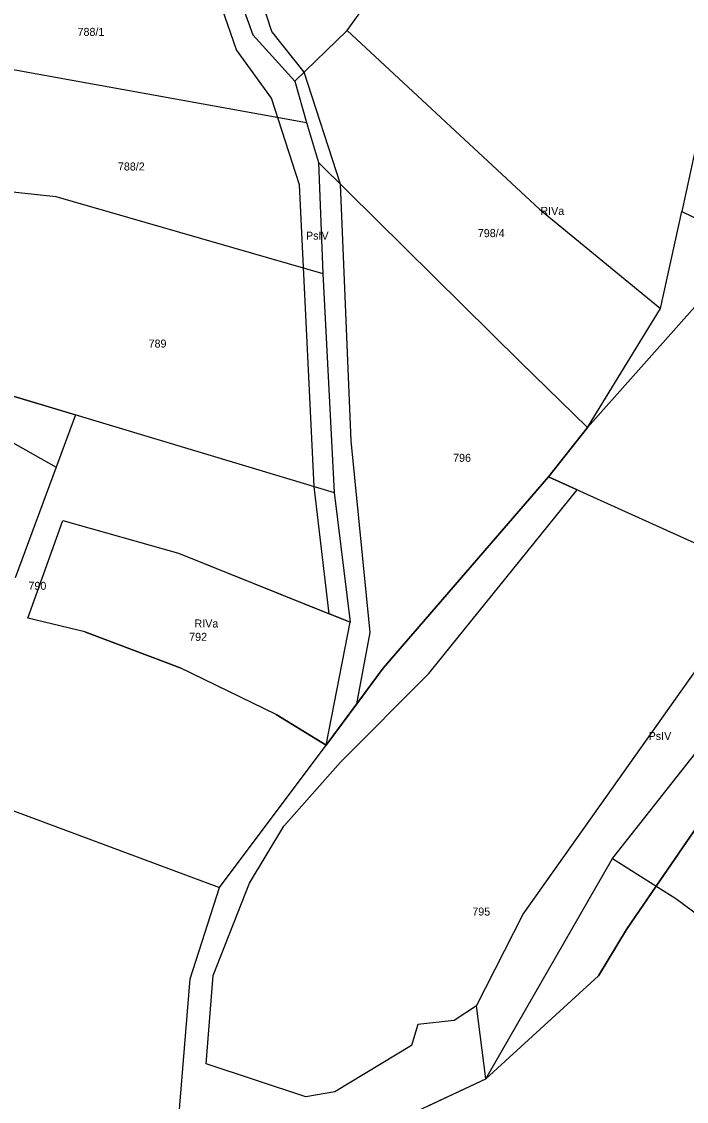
# Model space of a CAD drawing. Extents: x 7498273 to 7499989, y 5499795 to 5500810.
# Drawn here: x 7499416.3 to 7499540.8, y 5500492.7 to 5500695.1 of the extents above; entities that cross this region are included whole.
import ezdxf

# ---------------------------------------------------------------- set-up
doc = ezdxf.new("R2010")
doc.units = 0
for name, color, linetype in [('209-oznaczenie konturu klasyfikacyjnego', 7, 'Continuous'), ('211-numer działki ewidencyjnej', 7, 'Continuous'), ('217-kontur klasyfikacyjny', 7, 'Continuous'), ('218-kontur użytku gruntowego', 7, 'Continuous'), ('219-działka ewidencyjna', 7, 'Continuous')]:
    doc.layers.add(name, color=color, linetype=linetype)

msp = doc.modelspace()

# ---------------------------------------------------------------- linework, layer by layer
at = {"layer": '217-kontur klasyfikacyjny'}
for points in [[(7499456.51, 5500689.82), (7499445.79, 5500720.87)], [(7499463.14, 5500693.24), (7499455.04, 5500718.2)], [(7499469.2, 5500685.61), (7499463.14, 5500693.24)], [(7499463.1, 5500680.77), (7499456.51, 5500689.82)], [(7499476.03, 5500664.62), (7499469.2, 5500685.61)], [(7499468.32, 5500664.55), (7499463.1, 5500680.77)], [(7499569.54, 5500672.18), (7499522.3, 5500619.02)], [(7499471.04, 5500607.99), (7499468.32, 5500664.55)], [(7499478, 5500616.56), (7499476.03, 5500664.62)], [(7499396.35, 5500626.47), (7499422.72, 5500611.61)], [(7499412.78, 5500625.5), (7499426.35, 5500621.42)], [(7499426.35, 5500621.42), (7499422.72, 5500611.61)], [(7499522.3, 5500619.02), (7499514.94, 5500609.79)], [(7499481.58, 5500580.63), (7499478, 5500616.56)], [(7499422.72, 5500611.61), (7499415.06, 5500590.87)], [(7499514.94, 5500609.79), (7499484, 5500573.96)], [(7499520.35, 5500607.35), (7499514.94, 5500609.79)], [(7499473.86, 5500584.13), (7499471.04, 5500607.99)], [(7499492.56, 5500572.96), (7499520.35, 5500607.35)], [(7499417.45, 5500583.32), (7499423.95, 5500601.61)], [(7499423.95, 5500601.61), (7499445.68, 5500595.48)], [(7499510.25, 5500527.83), (7499562.3, 5500601.38)], [(7499445.68, 5500595.48), (7499473.86, 5500584.13)], [(7499428.08, 5500580.75), (7499417.45, 5500583.32)], [(7499477.84, 5500582.53), (7499473.86, 5500584.13)], [(7499445.98, 5500573.98), (7499428.08, 5500580.75)], [(7499473.31, 5500559.5), (7499477.84, 5500582.53)], [(7499479.06, 5500567.28), (7499481.58, 5500580.63)], [(7499463.93, 5500565.26), (7499445.98, 5500573.98)], [(7499475.99, 5500556.31), (7499492.56, 5500572.96)], [(7499484, 5500573.96), (7499479.06, 5500567.28)], [(7499479.06, 5500567.28), (7499473.31, 5500559.5)], [(7499473.31, 5500559.5), (7499463.93, 5500565.26)], [(7499535.15, 5500533.06), (7499557.08, 5500565.02)], [(7499453.32, 5500532.81), (7499473.31, 5500559.5)], [(7499465.41, 5500544.34), (7499475.99, 5500556.31)], [(7499458.93, 5500533.65), (7499465.41, 5500544.34)], [(7499447.85, 5500515.71), (7499453.32, 5500532.81)], [(7499452.16, 5500516.34), (7499458.93, 5500533.65)], [(7499529.61, 5500524.98), (7499535.15, 5500533.06)], [(7499501.49, 5500510.65), (7499510.25, 5500527.83)], [(7499524.31, 5500516.27), (7499529.61, 5500524.98)], [(7499450.81, 5500499.78), (7499452.16, 5500516.34)], [(7499503.25, 5500496.97), (7499524.31, 5500516.27)], [(7499444.86, 5500479.04), (7499447.85, 5500515.71)], [(7499501.49, 5500510.65), (7499497.3, 5500507.89)], [(7499503.25, 5500496.97), (7499501.49, 5500510.65)], [(7499497.3, 5500507.89), (7499490.49, 5500507.17)], [(7499490.49, 5500507.17), (7499489.32, 5500503.24)], [(7499489.32, 5500503.24), (7499474.97, 5500494.55)], [(7499469.52, 5500493.58), (7499450.81, 5500499.78)], [(7499492.07, 5500491.74), (7499503.25, 5500496.97)], [(7499474.97, 5500494.55), (7499469.52, 5500493.58)]]:
    msp.add_lwpolyline(points, dxfattribs=at)
at = {"layer": '218-kontur użytku gruntowego'}
for points in [[(7499456.51, 5500689.82), (7499445.79, 5500720.87)], [(7499463.14, 5500693.24), (7499455.04, 5500718.2)], [(7499469.2, 5500685.61), (7499463.14, 5500693.24)], [(7499463.1, 5500680.77), (7499456.51, 5500689.82)], [(7499476.03, 5500664.62), (7499469.2, 5500685.61)], [(7499468.32, 5500664.55), (7499463.1, 5500680.77)], [(7499569.54, 5500672.18), (7499522.3, 5500619.02)], [(7499471.04, 5500607.99), (7499468.32, 5500664.55)], [(7499478, 5500616.56), (7499476.03, 5500664.62)], [(7499396.35, 5500626.47), (7499422.72, 5500611.61)], [(7499412.78, 5500625.5), (7499426.35, 5500621.42)], [(7499426.35, 5500621.42), (7499422.72, 5500611.61)], [(7499522.3, 5500619.02), (7499514.94, 5500609.79)], [(7499481.58, 5500580.63), (7499478, 5500616.56)], [(7499422.72, 5500611.61), (7499415.06, 5500590.87)], [(7499514.94, 5500609.79), (7499484, 5500573.96)], [(7499520.35, 5500607.35), (7499514.94, 5500609.79)], [(7499473.86, 5500584.13), (7499471.04, 5500607.99)], [(7499492.56, 5500572.96), (7499520.35, 5500607.35)], [(7499417.45, 5500583.32), (7499423.95, 5500601.61)], [(7499423.95, 5500601.61), (7499445.68, 5500595.48)], [(7499510.25, 5500527.83), (7499562.3, 5500601.38)], [(7499445.68, 5500595.48), (7499473.86, 5500584.13)], [(7499428.08, 5500580.75), (7499417.45, 5500583.32)], [(7499477.84, 5500582.53), (7499473.86, 5500584.13)], [(7499445.98, 5500573.98), (7499428.08, 5500580.75)], [(7499473.31, 5500559.5), (7499477.84, 5500582.53)], [(7499479.06, 5500567.28), (7499481.58, 5500580.63)], [(7499463.93, 5500565.26), (7499445.98, 5500573.98)], [(7499475.99, 5500556.31), (7499492.56, 5500572.96)], [(7499484, 5500573.96), (7499479.06, 5500567.28)], [(7499479.06, 5500567.28), (7499473.31, 5500559.5)], [(7499473.31, 5500559.5), (7499463.93, 5500565.26)], [(7499557.08, 5500565.02), (7499535.15, 5500533.06)], [(7499453.32, 5500532.81), (7499473.31, 5500559.5)], [(7499465.41, 5500544.34), (7499475.99, 5500556.31)], [(7499458.93, 5500533.65), (7499465.41, 5500544.34)], [(7499447.85, 5500515.71), (7499453.32, 5500532.81)], [(7499452.16, 5500516.34), (7499458.93, 5500533.65)], [(7499535.15, 5500533.06), (7499529.61, 5500524.98)], [(7499501.49, 5500510.65), (7499510.25, 5500527.83)], [(7499529.61, 5500524.98), (7499524.31, 5500516.27)], [(7499450.81, 5500499.78), (7499452.16, 5500516.34)], [(7499524.31, 5500516.27), (7499503.25, 5500496.97)], [(7499444.86, 5500479.04), (7499447.85, 5500515.71)], [(7499501.49, 5500510.65), (7499497.3, 5500507.89)], [(7499503.25, 5500496.97), (7499501.49, 5500510.65)], [(7499497.3, 5500507.89), (7499490.49, 5500507.17)], [(7499490.49, 5500507.17), (7499489.32, 5500503.24)], [(7499489.32, 5500503.24), (7499474.97, 5500494.55)], [(7499469.52, 5500493.58), (7499450.81, 5500499.78)], [(7499492.07, 5500491.74), (7499503.25, 5500496.97)], [(7499474.97, 5500494.55), (7499469.52, 5500493.58)]]:
    msp.add_lwpolyline(points, dxfattribs=at)
at = {"layer": '219-działka ewidencyjna'}
for points in [[(7499477.25, 5500693.42), (7499493.47, 5500716.14)], [(7499456.89, 5500700.16), (7499459.58, 5500692.65)], [(7499459.58, 5500692.65), (7499467.47, 5500683.93)], [(7499477.25, 5500693.42), (7499467.47, 5500683.93)], [(7499477.25, 5500693.42), (7499513.31, 5500659.98)], [(7499395.93, 5500689.5), (7499469.63, 5500676.18)], [(7499546.47, 5500689.51), (7499539.98, 5500659.52)], [(7499467.47, 5500683.93), (7499469.63, 5500676.18)], [(7499469.63, 5500676.18), (7499471.9, 5500668.71)], [(7499471.9, 5500668.71), (7499472.67, 5500647.91)], [(7499471.9, 5500668.71), (7499509.68, 5500631.36)], [(7499405.3, 5500664.18), (7499422.65, 5500662.34)], [(7499422.65, 5500662.34), (7499472.67, 5500647.91)], [(7499513.31, 5500659.98), (7499535.98, 5500641.34)], [(7499535.98, 5500641.34), (7499539.98, 5500659.52)], [(7499539.98, 5500659.52), (7499605.16, 5500627.93)], [(7499472.67, 5500647.91), (7499474.79, 5500606.86)], [(7499522.3, 5500619.02), (7499535.98, 5500641.34)], [(7499509.68, 5500631.36), (7499522.3, 5500619.02)], [(7499406.42, 5500627.41), (7499474.79, 5500606.86)], [(7499514.94, 5500609.79), (7499522.3, 5500619.02)], [(7499484, 5500573.96), (7499514.94, 5500609.79)], [(7499514.94, 5500609.79), (7499549.39, 5500594.26)], [(7499474.79, 5500606.86), (7499477.84, 5500582.53)], [(7499417.45, 5500583.32), (7499423.95, 5500601.61)], [(7499423.95, 5500601.61), (7499445.68, 5500595.48)], [(7499445.68, 5500595.48), (7499477.84, 5500582.53)], [(7499428.08, 5500580.75), (7499417.45, 5500583.32)], [(7499428.08, 5500580.75), (7499445.98, 5500573.98)], [(7499473.31, 5500559.5), (7499477.84, 5500582.53)], [(7499463.93, 5500565.26), (7499445.98, 5500573.98)], [(7499473.31, 5500559.5), (7499484, 5500573.96)], [(7499526.94, 5500538.25), (7499551.17, 5500568.97)], [(7499463.93, 5500565.26), (7499473.31, 5500559.5)], [(7499453.32, 5500532.81), (7499473.31, 5500559.5)], [(7499411.68, 5500548.3), (7499453.32, 5500532.81)], [(7499503.25, 5500496.97), (7499526.94, 5500538.25)], [(7499526.94, 5500538.25), (7499538.81, 5500530.74)], [(7499447.85, 5500515.71), (7499453.32, 5500532.81)], [(7499538.81, 5500530.74), (7499548.42, 5500523.66)], [(7499444.86, 5500479.04), (7499447.85, 5500515.71)], [(7499477.85, 5500485.08), (7499503.25, 5500496.97)]]:
    msp.add_lwpolyline(points, dxfattribs=at)

# ---------------------------------------------------------------- texts
at = {"layer": '209-oznaczenie konturu klasyfikacyjnego'}
for s, p in [('RIVa', (7499513.46, 5500658.88)), ('PsIV', (7499469.54, 5500654.25)), ('RIVa', (7499448.65, 5500581.56)), ('PsIV', (7499533.74, 5500560.47))]:
    msp.add_text(s, height=1.5, dxfattribs=at).set_placement(p)
at = {"layer": '211-numer działki ewidencyjnej'}
for s, p in [('788/1', (7499426.74, 5500692.44)), ('788/2', (7499434.3, 5500667.21)), ('798/4', (7499501.73, 5500654.72)), ('789', (7499440.05, 5500634.02)), ('796', (7499497.1, 5500612.61)), ('790', (7499417.54, 5500588.62)), ('792', (7499447.65, 5500579.06)), ('795', (7499500.7, 5500527.57))]:
    msp.add_text(s, height=1.5, dxfattribs=at).set_placement(p)

doc.saveas('drawing.dxf')
